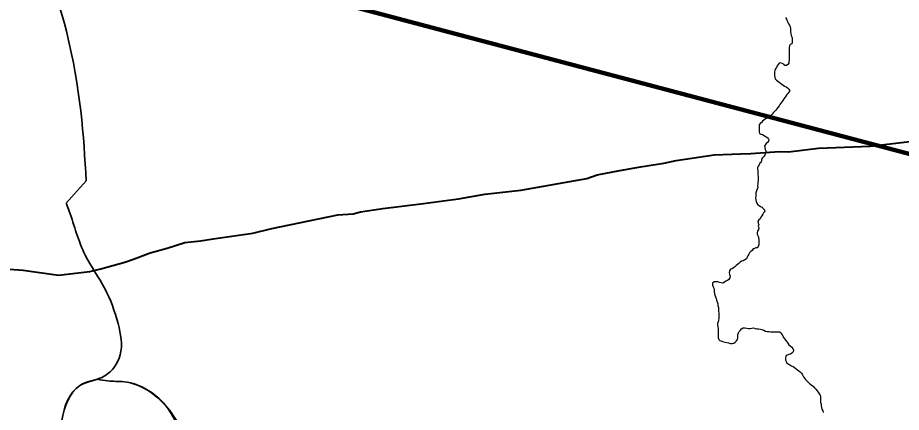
# Model space of a CAD drawing. Extents: x 553962 to 842807, y 8883888 to 9032388.
# Drawn here: x 728596 to 735234, y 8959130 to 8962096 of the extents above; entities that cross this region are included whole.
import ezdxf

# ---------------------------------------------------------------- set-up
doc = ezdxf.new("R2010")
doc.units = 0
doc.header["$LTSCALE"] = 150
for name, color, linetype, lineweight in [('12', 7, 'Continuous', 25), ('20', 7, 'Continuous', 35), ('24', 7, 'Continuous', 25), ('9', 7, 'Continuous', 90)]:
    doc.layers.add(name, color=color, linetype=linetype, lineweight=lineweight)

msp = doc.modelspace()

# ---------------------------------------------------------------- linework, layer by layer
at = {"layer": '12', "lineweight": 40}
for points in [[(734025.2, 8961072.3), (734102.4, 8961075.4), (734319.4, 8961091.8), (734386.9, 8961089), (734610.5, 8961116.1), (735000.8, 8961131.4), (735406.2, 8961178.8), (735620.8, 8961178.7)], [(733119.6, 8960947.4), (733273.3, 8960975.6), (733450.7, 8961003.1), (733541.8, 8961022), (733827, 8961064.4), (734025.2, 8961072.3)], [(731644.2, 8960700.6), (731907.1, 8960733.7), (732104.6, 8960770.6), (732375, 8960800.8), (732870.2, 8960888.2), (732949.7, 8960916.3), (733119.6, 8960947.4)], [(727488.2, 8960282.3), (728636.4, 8960199.6), (728903.4, 8960161.8), (729137.1, 8960189.3), (729219.7, 8960208.1), (729401, 8960258.8), (729465.4, 8960280.4), (729590.6, 8960330), (729719.4, 8960363), (729852.5, 8960406), (729969, 8960418.2), (730064.3, 8960434.8), (730362.8, 8960475.9), (730505.9, 8960510.9), (731000.5, 8960614.4), (731116.1, 8960622.6), (731172.1, 8960636.4), (731339.7, 8960662.3), (731644.2, 8960700.6)]]:
    msp.add_lwpolyline(points, dxfattribs=at)
at = {"layer": '20'}
msp.add_line((729110, 8960869.3), (728957, 8960699.9), dxfattribs=at)
for points in [[(726841.2, 8963409.9), (726937.1, 8963174.2), (727068.2, 8962779.5), (727376.4, 8962395.4), (727435.5, 8962382), (727530.5, 8962459.9), (728049.4, 8962535.1), (728552.9, 8962680.1), (728961.3, 8961995.3), (729110.3, 8960869.6)], [(728963.2, 8960696.1), (728982.8, 8960642.6), (729102.9, 8960312.5), (729250.5, 8960060.3), (729349.8, 8959797.3), (729365.4, 8959562.1), (729250.6, 8959404.9), (729062.5, 8959331.7), (728926.7, 8959069.1), (728933.3, 8958906.6), (728969.8, 8958800.8), (728830.1, 8958600.9), (728860.2, 8958501.6), (728925.5, 8958316), (728930.7, 8958178.8), (728728.3, 8958064), (728682.6, 8958013), (728700.9, 8957966), (728806.7, 8957840.5), (728789.8, 8957565.8)], [(728789.7, 8957564.8), (728806.7, 8957840.5), (728700.9, 8957966), (728682.6, 8958013), (728728.3, 8958064), (728930.7, 8958178.8), (728925.5, 8958316), (728860.2, 8958501.6), (728830.1, 8958600.9), (728969.8, 8958800.8), (728933.3, 8958906.6), (728926.7, 8959069.1), (729062.5, 8959331.7), (729205.7, 8959381.3)], [(728789.7, 8957564.8), (728806.7, 8957840.5), (728700.9, 8957966), (728682.6, 8958013), (728728.3, 8958064), (728930.7, 8958178.8), (728925.5, 8958316), (728860.2, 8958501.6), (728830.1, 8958600.9), (728969.8, 8958800.8), (728933.3, 8958906.6), (728926.7, 8959069.1), (729062.5, 8959331.7), (729195, 8959378.3)], [(729197, 8959379.4), (729272.8, 8959366.3), (729395.5, 8959359.8), (729720.7, 8959163.8), (729789.8, 8959047)], [(730412.8, 8957268.5), (730312.3, 8957587.3), (730224.8, 8957859.1), (730201.2, 8958067.1), (729962.3, 8958281.4), (729819.9, 8958451.3), (729693.2, 8958620.2), (729822.5, 8958799.3), (729720.7, 8959163.8), (729395.5, 8959359.8), (729272.8, 8959366.3), (729197, 8959379.4)]]:
    msp.add_spline(points, degree=3, dxfattribs=at)
at = {"layer": '24'}
for points in [[(734364.5, 8962097.4), (734370.5, 8962085.5), (734375.3, 8962073.5), (734380.1, 8962061.9), (734387.2, 8962050.9), (734392.9, 8962039.6), (734398.1, 8962027.3), (734401.7, 8962015.2), (734402.3, 8962002.2), (734402.4, 8961989.4), (734404.1, 8961976.6), (734406.8, 8961963.1), (734410.8, 8961952.5), (734414.1, 8961938.9), (734414.2, 8961925.2), (734413.8, 8961912.3), (734411.4, 8961900), (734399.9, 8961895.9), (734394.8, 8961885), (734391.5, 8961872.9), (734391.2, 8961870.4), (734391.1, 8961855.7), (734391, 8961841.3), (734390.9, 8961829.3), (734390.8, 8961816.6), (734390.7, 8961803.9), (734390.3, 8961791), (734390.1, 8961778.6), (734390, 8961766.5), (734388, 8961754.5), (734380.7, 8961744.3), (734371, 8961736.2), (734358.2, 8961738.1), (734350.1, 8961747.3), (734338.7, 8961752.7), (734327, 8961755.8), (734315.1, 8961754.3), (734307.7, 8961744), (734302.1, 8961733.4), (734296.4, 8961722.2), (734289.2, 8961711.3)], [(734289.2, 8961711.3), (734283.8, 8961700), (734281.5, 8961688.1), (734280.9, 8961674.6), (734280.8, 8961661.6), (734284.7, 8961649.7), (734287.4, 8961637.4), (734296.4, 8961627.5), (734306.7, 8961619), (734316.1, 8961610.8), (734326.2, 8961603.1), (734336, 8961596), (734346.8, 8961589.7), (734356.9, 8961582), (734368.8, 8961575.5), (734379.9, 8961568.9), (734388.6, 8961559.9), (734395.6, 8961549.8), (734388.5, 8961537.7), (734380.5, 8961527.4), (734372.8, 8961518.1), (734365.6, 8961507.4), (734359.4, 8961496), (734352.2, 8961485.5), (734344.5, 8961473.6), (734337.4, 8961463.9), (734328.9, 8961454.1), (734321.4, 8961443.2), (734315, 8961432.6), (734307.4, 8961421.2), (734299.3, 8961410.7), (734290.8, 8961400.6), (734280.7, 8961391.1), (734271.1, 8961380.8), (734263, 8961371.6), (734254, 8961362.1), (734243, 8961354.4), (734232.2, 8961347.1), (734222.1, 8961340.4), (734211.8, 8961333.8), (734201, 8961327), (734191.4, 8961318.2), (734182.9, 8961308.7), (734173.4, 8961301.1), (734167, 8961290.8), (734166.8, 8961278.6), (734166.7, 8961265.9), (734166.4, 8961252.4), (734165.8, 8961238.4), (734167.3, 8961226.5), (734178.3, 8961221.3), (734191, 8961218.2), (734202.9, 8961212.1), (734213, 8961204.5), (734223.8, 8961197.5), (734234.3, 8961191.3), (734239.4, 8961180.2), (734236.8, 8961167.9), (734227.7, 8961158.7), (734219.6, 8961150.8), (734213.2, 8961144.3), (734207.2, 8961131.5), (734207.9, 8961118.3), (734211.4, 8961106.2), (734218, 8961091.1)], [(734218, 8961091.1), (734207.8, 8961062.9), (734200, 8961053), (734190.9, 8961044.2), (734184.6, 8961033.6), (734182.6, 8961021.3), (734181.7, 8961009.3), (734171.8, 8961001.8), (734165.3, 8960991.3), (734157.6, 8960980.9), (734153.4, 8960969.1), (734153.9, 8960956.9), (734155.7, 8960944.8), (734155.6, 8960930.8), (734157.2, 8960918.6), (734157.3, 8960903.8), (734157.4, 8960891.6), (734158.6, 8960889.5), (734158.7, 8960875.6), (734155.4, 8960860.1), (734154.8, 8960846.8), (734154.5, 8960832.9), (734154.7, 8960820.1), (734151.4, 8960807.7), (734146.5, 8960794.6), (734140.1, 8960780.9), (734140, 8960767.8), (734139.7, 8960754.8), (734139.4, 8960740.2), (734140.4, 8960727.2), (734143.2, 8960714.9), (734147.9, 8960702.2), (734155.3, 8960690.7), (734166.3, 8960684.7), (734176.8, 8960677.5), (734187.8, 8960671.4), (734189.3, 8960669.8)], [(734189.3, 8960669.8), (734197.1, 8960661.3), (734205.7, 8960651.9), (734207.8, 8960639.2), (734198.6, 8960629.6), (734192.4, 8960618.6), (734185.6, 8960607.7), (734178.1, 8960596.2), (734172.6, 8960584.9), (734163.4, 8960576.4), (734155.8, 8960565.4), (734158.7, 8960553), (734164.3, 8960541.4), (734158.6, 8960528.3), (734163.7, 8960516.2), (734160.8, 8960503.2), (734153, 8960493), (734150.5, 8960481.4), (734151.3, 8960469.9), (734157.4, 8960454), (734161.1, 8960441.5), (734162.3, 8960428.1), (734164.3, 8960415.1), (734164.5, 8960402.2), (734163.1, 8960389.5), (734158.2, 8960377.6), (734150.7, 8960367.4), (734141.7, 8960366.9), (734131.8, 8960362.7), (734121.8, 8960358.9), (734113.8, 8960347.7), (734103.8, 8960338.3), (734094.2, 8960329.3), (734087.1, 8960318.7), (734080.9, 8960307.4), (734075.3, 8960295.5), (734070.1, 8960283.9), (734057.8, 8960277.4), (734046.2, 8960267.9), (734033.3, 8960266.2), (734022.6, 8960259.8), (734013.1, 8960249.4), (734003.4, 8960241), (733993.2, 8960233), (733983.7, 8960224.1), (733973.5, 8960216.7), (733963.2, 8960208.9), (733950.5, 8960205.4), (733944.1, 8960193.5), (733941.6, 8960180.5), (733944.1, 8960167.2), (733947, 8960154.9), (733945.1, 8960142.1), (733938.6, 8960128.8), (733928.6, 8960120.9), (733915.5, 8960116.3), (733904.7, 8960108.7), (733893.3, 8960102.3), (733880.1, 8960103.4), (733866.8, 8960106.6), (733854.8, 8960111), (733841.7, 8960111.4), (733828.3, 8960110), (733814.9, 8960100.8), (733814.5, 8960086.4)], [(733814.5, 8960086.4), (733821.2, 8960074.7), (733825.6, 8960062.8), (733828.5, 8960050.2), (733828.2, 8960037.1), (733829.8, 8960023.7), (733832, 8960011.3), (733837.2, 8959997.6), (733842.3, 8959985.5), (733846.4, 8959973.3), (733851.2, 8959961.1), (733856.7, 8959946), (733856.5, 8959932.7), (733859.7, 8959919.4), (733860.2, 8959902.9), (733860.7, 8959889.6), (733862.5, 8959876.9), (733863.4, 8959864), (733863.7, 8959849.9), (733863.4, 8959837), (733861.1, 8959823.5), (733857.2, 8959810.9), (733854.1, 8959798.5), (733853.8, 8959785.2), (733855, 8959772.4), (733857, 8959759.4), (733858.9, 8959746.8), (733859, 8959733.6), (733858.7, 8959720.9), (733857.8, 8959703.4), (733857.6, 8959690.8), (733863, 8959679), (733871.7, 8959669.4), (733885.4, 8959664.8), (733896.9, 8959659), (733910.2, 8959656.5), (733923.4, 8959656), (733936.8, 8959652.6), (733949.7, 8959648), (733962.9, 8959647.2), (733975.6, 8959651.2), (733986.2, 8959658), (733994.9, 8959667), (734003.2, 8959676.8), (734005.4, 8959690), (734005.2, 8959702.8), (734006, 8959715.4), (734010.5, 8959727.8), (734016, 8959739.1), (734025.6, 8959748.8), (734034.4, 8959758.2), (734046.6, 8959764.4), (734059.1, 8959766.7), (734072.5, 8959763.4), (734085.2, 8959761.1), (734098.3, 8959761.5), (734111, 8959764.2), (734124.5, 8959764.4), (734136.4, 8959760.3), (734149.3, 8959757.9), (734162.2, 8959757), (734174.9, 8959755.6), (734187.2, 8959752.9), (734200.8, 8959747), (734212.5, 8959740.7), (734225.9, 8959738.8), (734238.5, 8959737.8), (734251.4, 8959736.5), (734265.3, 8959735.4), (734278, 8959735.1), (734291.5, 8959734.8), (734305.5, 8959734.6), (734319, 8959734.3), (734331.1, 8959729), (734335, 8959715.4), (734342.8, 8959704.5), (734350, 8959693), (734357.1, 8959681.8), (734365.1, 8959671.5), (734373.2, 8959659.9), (734381.5, 8959649.9), (734389.5, 8959638.6), (734399.3, 8959630), (734410.7, 8959620.2), (734420.1, 8959610.5), (734423.1, 8959597.8), (734421.3, 8959585.3), (734412.2, 8959574.8), (734400.8, 8959568.8), (734388.1, 8959565.2), (734377, 8959559.1), (734365.5, 8959551.4), (734363.3, 8959537.6), (734364.5, 8959523.6), (734368.1, 8959511.4), (734373.9, 8959500.1), (734384.8, 8959493.7), (734396.7, 8959487.8), (734408.5, 8959481), (734420.4, 8959474), (734431.6, 8959467.6)], [(734431.6, 8959467.6), (734442.2, 8959459.5), (734454.6, 8959451), (734464.8, 8959442.5), (734475.5, 8959433.5), (734485.1, 8959423.8), (734492, 8959411.7), (734498.5, 8959397.6), (734506.2, 8959386.8), (734514.6, 8959376.3), (734523.2, 8959366.7), (734533.2, 8959357.8), (734543.6, 8959348.3), (734552.9, 8959339.8), (734563.9, 8959331.8), (734574, 8959323.8), (734582.8, 8959314.8), (734592.3, 8959305), (734600.5, 8959291.5), (734608, 8959280.9), (734617.5, 8959269.6), (734624.7, 8959258.8), (734626.1, 8959245.7), (734626, 8959232.8), (734625.7, 8959218), (734626.1, 8959205.1), (734630.5, 8959193), (734632.5, 8959180.1), (734634.7, 8959167), (734637.9, 8959154.3), (734643.1, 8959141.8), (734646.8, 8959129.1)]]:
    msp.add_lwpolyline(points, dxfattribs=at)
at = {"layer": '9'}
msp.add_line((738230.2, 8960292.9), (727062.8, 8963254.1), dxfattribs=at)

doc.saveas('drawing.dxf')
